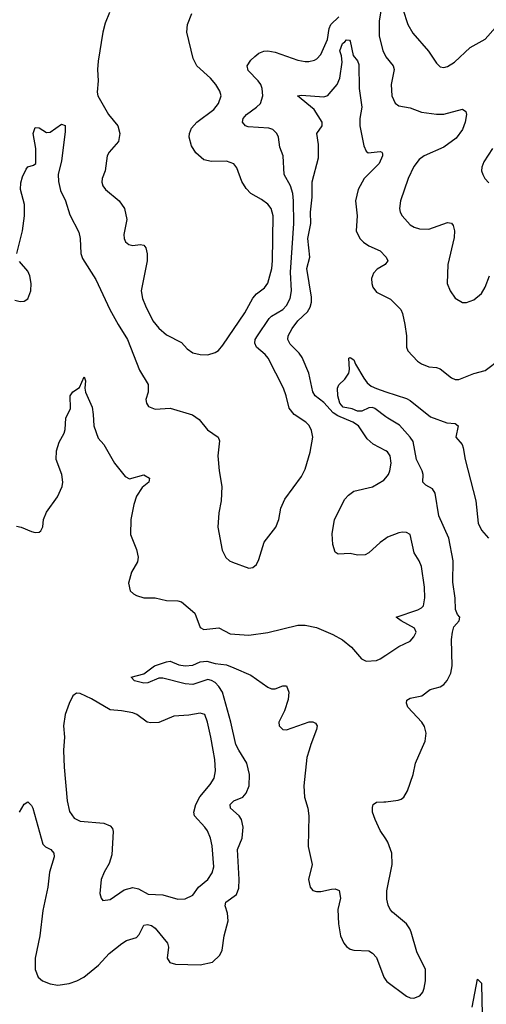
# Model space of a CAD drawing. Header units: inches. Extents: x 1682530 to 1839546, y 640742 to 791647.
# Tile 626 of 656: x 1788047 to 1790536, y 688644 to 693896. Entities that reach past the tile are written whole.
import ezdxf

# ---------------------------------------------------------------- set-up
doc = ezdxf.new("R2010")
doc.units = ezdxf.units.IN
doc.header["$MEASUREMENT"] = 0
for name, color, linetype in [('B7688', 7, 'Continuous'), ('B7689', 7, 'Continuous'), ('B7698', 7, 'Continuous'), ('B7699', 7, 'Continuous')]:
    doc.layers.add(name, color=color, linetype=linetype)

msp = doc.modelspace()

# ---------------------------------------------------------------- linework, layer by layer
at = {"layer": 'B7688', "color": 5}
for points, elevation in [([(1788046.3, 689670), (1788070, 689712.7), (1788090, 689724), (1788110, 689704.9), (1788116.9, 689690), (1788170, 689498.8), (1788184.4, 689484.4), (1788212.7, 689470), (1788228.2, 689450), (1788230.3, 689430.3), (1788205.4, 689350), (1788197.4, 689270), (1788170, 689144), (1788154.7, 689010), (1788130.1, 688890), (1788129.5, 688830), (1788146, 688790), (1788168.9, 688770), (1788210, 688753.2), (1788250, 688747), (1788310, 688754.8), (1788351.5, 688770), (1788388.2, 688790), (1788467.4, 688852.6), (1788524.7, 688915.3), (1788591.5, 688968.5), (1788615.9, 688984.1), (1788670, 689000.7), (1788683.8, 689016.2), (1788710, 689066.3), (1788728.7, 689070), (1788750, 689065.6), (1788770, 689050.2), (1788836.1, 688970), (1788840.8, 688950), (1788834, 688890), (1788847.7, 688867.7), (1788878, 688858), (1789010, 688854.9), (1789076, 688870), (1789114.2, 688905.8), (1789126.5, 688933.5), (1789137.8, 689010), (1789159.4, 689090), (1789155, 689130), (1789142.2, 689170), (1789146.8, 689190), (1789203.7, 689230), (1789216.2, 689263.8), (1789218, 689310), (1789208.7, 689470), (1789233.2, 689530), (1789239.8, 689590), (1789229.8, 689630), (1789217.4, 689650), (1789172.1, 689690), (1789169.8, 689710), (1789189.9, 689730.1), (1789237.2, 689750), (1789255.3, 689770), (1789270.6, 689810), (1789272.5, 689870), (1789257.8, 689930), (1789216.8, 690000)], 520), ([(1788281.4, 690000), (1788281.4, 689998.6), (1788283.7, 689910), (1788299.5, 689730), (1788312, 689672), (1788336.9, 689636.9), (1788370, 689622), (1788496, 689610), (1788530, 689596.4), (1788541.7, 689581.7), (1788545.7, 689565.7), (1788537.8, 689442.2), (1788525, 689395), (1788498.4, 689350), (1788481.6, 689310), (1788474.8, 689234.8), (1788481, 689210), (1788490, 689198), (1788530, 689204), (1788604.4, 689255.6), (1788650, 689267.5), (1788681, 689261), (1788732.7, 689232.7), (1788810, 689228.4), (1788890, 689206), (1788930, 689207), (1788970, 689226), (1789001.7, 689270), (1789050, 689310.3), (1789074.2, 689345.8), (1789082, 689378), (1789073.8, 689490), (1789065.3, 689530), (1789049.1, 689569.1), (1789035.3, 689590), (1788979.1, 689650), (1788976.1, 689670), (1788987.1, 689710), (1789008.6, 689751.4), (1789063.8, 689816.2), (1789083.9, 689850), (1789091.9, 689890), (1789088, 689950), (1789079, 690000)], 540), ([(1789590.5, 690000), (1789578.9, 689961.1), (1789562, 689810), (1789567.2, 689750), (1789584.2, 689690), (1789590.2, 689650), (1789586, 689486), (1789607.6, 689390), (1789588.5, 689310), (1789595.8, 689270), (1789610, 689251.7), (1789630, 689245.4), (1789654, 689246), (1789710, 689258.9), (1789730, 689259.5), (1789751.8, 689251.8), (1789758.7, 689210), (1789744.6, 689150), (1789747.1, 689072.9), (1789758.3, 689010), (1789775.8, 688970), (1789790, 688952.7), (1789810, 688939.3), (1789830, 688934), (1789909, 688929), (1789930, 688917.6), (1789950, 688893.4), (1789989, 688790), (1790000, 688774)], 520), ([(1790000, 689526.7), (1789970, 689572.3), (1789943.5, 689630), (1789929.7, 689670), (1789930, 689694), (1789932.7, 689710), (1789950, 689723), (1789990, 689723.6), (1790000, 689724.8)], 520)]:
    msp.add_lwpolyline(points, dxfattribs=dict(at, elevation=elevation))
at = {"layer": 'B7689', "color": 5}
for points, elevation in [([(1790000, 694019.4), (1789977.5, 693962.5), (1789964.9, 693890), (1789964.8, 693810), (1789985, 693730), (1789999.5, 693699.5), (1790000, 693698.8)], 560), ([(1788525.9, 693934.1), (1788502.7, 693877.3), (1788490.2, 693830), (1788465.2, 693674.8), (1788462.2, 693630), (1788465.4, 693570), (1788460.5, 693510), (1788463.5, 693490), (1788520.4, 693390), (1788570.4, 693330), (1788581.3, 693290), (1788573.3, 693246.7), (1788524.9, 693190), (1788513.4, 693170), (1788502.8, 693090), (1788487.3, 693050), (1788484.9, 693030), (1788490.7, 693010), (1788504, 692990), (1788578, 692930), (1788605.3, 692890), (1788618.7, 692830), (1788603.1, 692750), (1788604.2, 692730), (1788611.8, 692711.8), (1788630, 692697.1), (1788650, 692692.4), (1788690, 692697.1), (1788710, 692694), (1788719, 692679), (1788726.9, 692646.9), (1788727.6, 692610), (1788694.9, 692450), (1788702.4, 692410), (1788717.2, 692370), (1788757.2, 692290), (1788790, 692251.5), (1788830, 692215.2), (1788910, 692174.4), (1788940.4, 692140.4), (1788970, 692118.5), (1789009.7, 692110.3), (1789050, 692108.7), (1789090, 692120.4), (1789107.6, 692132.4), (1789130, 692160.4), (1789247.4, 692332.6), (1789290, 692411.3), (1789310, 692433.8), (1789353.5, 692466.5), (1789369.9, 692490.1), (1789391.4, 692568.6), (1789396.4, 692610), (1789399.6, 692850), (1789389.3, 692889.3), (1789371.6, 692911.6), (1789337.4, 692937.4), (1789280.5, 692970), (1789255.4, 692995.4), (1789232.7, 693032.7), (1789205.3, 693105.3), (1789190, 693127.3), (1789150, 693141.1), (1789070, 693139.7), (1789030, 693149.6), (1788986, 693186), (1788964.1, 693224.1), (1788951.1, 693270), (1788952.4, 693290), (1788962.9, 693317.1), (1788991.2, 693350), (1789082.8, 693417.2), (1789107.1, 693450), (1789121.3, 693490), (1789115.5, 693515.5), (1789093, 693550), (1789064.1, 693584.1), (1788992.6, 693650), (1788972.1, 693690), (1788937.8, 693830), (1788942.5, 693870), (1788965.6, 693930)], 580), ([(1788032.4, 692650), (1788062.3, 692770), (1788071.7, 692850), (1788071.9, 692910), (1788051.1, 692990), (1788053.4, 693026.6), (1788061.3, 693058.7), (1788081, 693099), (1788090, 693110.8), (1788120.2, 693119.8), (1788132.3, 693130), (1788133, 693210), (1788119.6, 693290), (1788130, 693321), (1788150, 693319.1), (1788190, 693294), (1788210, 693295.8), (1788270, 693339.1), (1788290, 693332), (1788290, 693298), (1788270, 693144), (1788252.6, 693070), (1788253.4, 693033.4), (1788264.7, 692984.7), (1788291.5, 692930), (1788314.9, 692854.9), (1788362.2, 692762.2), (1788370.3, 692730), (1788373.1, 692650), (1788382.7, 692622.7), (1788452.6, 692510), (1788528.1, 692350), (1788571.6, 692270), (1788622.5, 692190), (1788686.8, 692026.8), (1788732.7, 691950), (1788732.7, 691910), (1788720.7, 691870), (1788722.8, 691850), (1788733.4, 691833.4), (1788770, 691819.1), (1788850, 691824.4), (1788969.1, 691789.1), (1789003.7, 691763.7), (1789048, 691708), (1789104.9, 691670), (1789113, 691650), (1789103.1, 691570), (1789110.3, 691490), (1789126, 691406), (1789122.4, 691330), (1789110, 691266), (1789103.8, 691190), (1789126.3, 691066.3), (1789147.1, 691027.1), (1789166.8, 691010), (1789182.9, 691002.9), (1789270, 690970.7), (1789290, 690974), (1789310, 690990.8), (1789323.3, 691016.7), (1789351.8, 691110), (1789413, 691190), (1789429.7, 691230), (1789440.5, 691290), (1789461.8, 691338.2), (1789550, 691459.3), (1789570, 691499.1), (1789597.2, 691590), (1789610.9, 691670), (1789604.5, 691704.5), (1789591.5, 691731.5), (1789573.3, 691750), (1789511.1, 691790), (1789483.7, 691823.7), (1789468.8, 691890), (1789454.2, 691930), (1789372.8, 692090), (1789357.2, 692110), (1789310.9, 692150), (1789302, 692170), (1789303.9, 692190), (1789315, 692210), (1789378.1, 692301.9), (1789390, 692314.3), (1789450, 692351), (1789470, 692372.4), (1789490.5, 692410), (1789496.7, 692450), (1789492, 692550), (1789509, 692810), (1789507.4, 692930), (1789503.6, 692970), (1789492.5, 693010), (1789458.6, 693070), (1789453.1, 693170), (1789435.6, 693215.6), (1789426.9, 693270), (1789418, 693290), (1789397, 693310), (1789376.8, 693316.8), (1789265, 693325), (1789250.8, 693330.8), (1789235.1, 693350), (1789238.3, 693370), (1789256.4, 693390), (1789311.1, 693430), (1789330.9, 693450), (1789343.5, 693490), (1789341, 693530), (1789332.9, 693550), (1789319.9, 693570), (1789265.9, 693625.9), (1789260.6, 693650), (1789279.9, 693680.1), (1789300.5, 693699.5), (1789323, 693717), (1789350, 693727.8), (1789370, 693729.4), (1789410, 693722.5), (1789530, 693679.8), (1789570, 693673.7), (1789590, 693673), (1789619.9, 693680.1), (1789633, 693687), (1789654.2, 693710), (1789689.1, 693790), (1789698.4, 693850), (1789707.2, 693870), (1789750, 693911)], 560), ([(1790000, 691596.4), (1789932.5, 691632.5), (1789900, 691660), (1789854, 691730), (1789824.1, 691750), (1789743.6, 691783.6), (1789718.9, 691798.9), (1789670, 691855), (1789622.8, 691890), (1789610.5, 691910.5), (1789589.9, 692010), (1789554.7, 692094.7), (1789538.2, 692118.2), (1789490, 692166), (1789477.2, 692190), (1789478.8, 692210), (1789500.7, 692250), (1789530.7, 692290), (1789581.9, 692338.1), (1789596.5, 692363.5), (1789604.2, 692390), (1789604.4, 692415.6), (1789578.1, 692570), (1789594, 692630), (1789584.3, 692730), (1789600.6, 692810), (1789597.6, 692870), (1789607.7, 692950), (1789607.7, 693032.3), (1789641.1, 693158.9), (1789641.6, 693230), (1789632.7, 693290), (1789660.3, 693330), (1789660.3, 693350), (1789617.3, 693417.3), (1789529.2, 693490), (1789550, 693494), (1789670, 693485), (1789690, 693492.6), (1789698.7, 693501.3), (1789739.8, 693550), (1789755.3, 693584.7), (1789767.4, 693670), (1789763.8, 693703.8), (1789754.6, 693730), (1789768.6, 693770), (1789782.4, 693777.6), (1789790, 693788), (1789806.8, 693786.8), (1789810, 693782), (1789825.5, 693705.5), (1789850, 693676), (1789856.4, 693656.4), (1789858, 693530), (1789871.8, 693430), (1789862.3, 693370), (1789861.8, 693330), (1789883.2, 693223.2), (1789894.7, 693194.7), (1789906.7, 693186.7), (1789970, 693192.8), (1789978.8, 693190), (1789982.5, 693182.5), (1789983.1, 693170), (1789964.2, 693130), (1789884.5, 693050), (1789853, 692990), (1789837.8, 692930), (1789847.3, 692850), (1789841.7, 692770), (1789861.7, 692730), (1789881.1, 692710), (1789910.1, 692690.1), (1789970, 692663.2), (1790000, 692631.6)], 540), ([(1788021.1, 692401.1), (1788050, 692394), (1788070, 692394.8), (1788090, 692406.8), (1788106.6, 692450), (1788107.3, 692490), (1788100.5, 692530), (1788090, 692555.6), (1788046.3, 692606.3)], 560), ([(1790000, 692595.3), (1789996.3, 692590), (1789954.3, 692565.7), (1789935.1, 692544.9), (1789923.4, 692516.6), (1789925.2, 692490), (1789931.2, 692470), (1789950, 692443.2), (1790000, 692418.2)], 540), ([(1790000, 691778.8), (1789942.4, 691822.4), (1789930, 691827.5), (1789910, 691826.4), (1789871.7, 691808.3), (1789850, 691808.3), (1789820, 691820), (1789773, 691830), (1789754.2, 691850), (1789743.4, 691890), (1789741.6, 691930), (1789750, 691948.4), (1789781.3, 691978.7), (1789802, 692010), (1789807, 692030), (1789802, 692090), (1789810, 692094.8), (1789830, 692082), (1789838, 692058), (1789883.7, 691983.7), (1789899.9, 691959.9), (1789922.3, 691942.3), (1789950, 691928.4), (1790000, 691912.1)], 520), ([(1788030, 691194.8), (1788054, 691190), (1788110, 691166), (1788130, 691161), (1788150, 691162.8), (1788159, 691170), (1788170, 691192), (1788174.5, 691230), (1788189.6, 691270), (1788248.9, 691351.1), (1788273.8, 691406.2), (1788277.1, 691430), (1788270.8, 691470), (1788241, 691550), (1788242.7, 691597.3), (1788258, 691642), (1788284.2, 691690), (1788289.6, 691710), (1788292.3, 691770), (1788318, 691822), (1788316.2, 691890), (1788330, 691910.5), (1788365.6, 691934.4), (1788390, 691990.8), (1788398.8, 691970), (1788394.8, 691930), (1788398.8, 691910), (1788433.1, 691830), (1788439.6, 691790), (1788441.7, 691730), (1788464.9, 691664.9), (1788495.5, 691630), (1788552.7, 691530), (1788610, 691459.1), (1788632, 691448), (1788710, 691468), (1788739.1, 691450), (1788735.5, 691430), (1788699.5, 691400.5), (1788670, 691354), (1788655.8, 691310), (1788640.4, 691230), (1788638.4, 691150), (1788670.5, 691070), (1788679.3, 691030), (1788676.1, 691003.9), (1788644, 690950), (1788627.7, 690890), (1788637.1, 690850), (1788654.5, 690834.5), (1788670, 690824.9), (1788710, 690812.8), (1788770, 690812.4), (1788830, 690799.1), (1788890, 690796.3), (1788910, 690790.7), (1788980.9, 690730), (1789010, 690654.4), (1789030, 690643.6), (1789110, 690652), (1789170, 690621.1), (1789270, 690613.4), (1789370, 690627), (1789530, 690667.4), (1789570, 690667.4), (1789630, 690653.8), (1789716.9, 690616.9), (1789768.9, 690588.9), (1789816.3, 690550), (1789870, 690486.8), (1789895.2, 690475.2), (1789950, 690478.9), (1789970, 690486.3), (1790000, 690506.1)], 540), ([(1790000, 691128.5), (1789970, 691107.8), (1789910, 691052), (1789890, 691042), (1789850, 691040.9), (1789810, 691049.3), (1789746.3, 691046.3), (1789730, 691055.3), (1789717, 691097), (1789714.2, 691154.2), (1789725.6, 691230), (1789782, 691338), (1789800.4, 691359.6), (1789830, 691381.6), (1789930, 691403.8), (1789990, 691440.4), (1790000, 691452.7)], 540), ([(1789216.8, 690000), (1789199.3, 690030), (1789173.8, 690150), (1789128.7, 690310), (1789110, 690339.8), (1789090, 690360.2), (1789070, 690372.2), (1789050, 690376.2), (1788969.9, 690349.9), (1788930, 690353.8), (1788810, 690384.4), (1788790, 690383.5), (1788730, 690358.9), (1788710, 690356.9), (1788659, 690370), (1788642, 690390), (1788710, 690407.3), (1788766.6, 690450), (1788830, 690472), (1788850, 690474), (1788896, 690456), (1788930, 690449.1), (1788970, 690454), (1789010, 690471.3), (1789045.1, 690474.9), (1789090, 690462.3), (1789150, 690454.3), (1789190, 690439.9), (1789279.3, 690399.3), (1789370, 690335.3), (1789390, 690326.4), (1789410, 690326.7), (1789450, 690343.1), (1789470, 690344), (1789482.8, 690310), (1789479.7, 690270), (1789460.2, 690210), (1789430.3, 690150), (1789430.4, 690130), (1789450, 690110.4), (1789470, 690109.2), (1789591.9, 690151.9), (1789611, 690151), (1789624.5, 690144.5), (1789633.4, 690130), (1789631.1, 690110), (1789599.3, 690030), (1789590.5, 690000)], 520), ([(1789079, 690000), (1789066.5, 690070), (1789048.9, 690148.9), (1789034, 690190), (1789010, 690196.9), (1788950, 690187.2), (1788870, 690181.7), (1788790, 690147.4), (1788745.9, 690145.9), (1788727, 690150), (1788671.5, 690190), (1788650, 690198.8), (1788590.3, 690209.7), (1788530, 690214.5), (1788430, 690274.3), (1788370, 690302), (1788350, 690303.7), (1788330, 690289.3), (1788310, 690249.3), (1788290.2, 690189.8), (1788279.8, 690130), (1788285.3, 690070), (1788281.4, 690000)], 540)]:
    msp.add_lwpolyline(points, dxfattribs=dict(at, elevation=elevation))
at = {"layer": 'B7698', "color": 5}
for points, elevation in [([(1790000, 689724.8), (1790066.9, 689733.1), (1790081.3, 689738.7), (1790096.3, 689750), (1790116.3, 689783.7), (1790145.5, 689870), (1790159.4, 689930), (1790189.6, 690000)], 520), ([(1790000, 688774), (1790005.7, 688765.7), (1790110, 688688.4), (1790130, 688679.3), (1790150, 688677.1), (1790181.2, 688690), (1790197.6, 688710), (1790205.6, 688730), (1790211.1, 688770), (1790212.6, 688830), (1790164.8, 688924.8), (1790136.2, 689030), (1790127.7, 689047.7), (1790110, 689074.3), (1790035, 689135), (1790022.6, 689150), (1790012.5, 689172.5), (1790006.1, 689206.1), (1790005.8, 689250), (1790033.5, 689390), (1790032.2, 689450), (1790011, 689510), (1790000, 689526.7)], 520), ([(1790460.8, 688630), (1790490, 688778), (1790510, 688758), (1790511.2, 688750), (1790514.1, 688590)], 480)]:
    msp.add_lwpolyline(points, dxfattribs=dict(at, elevation=elevation))
at = {"layer": 'B7699', "color": 5}
for points, elevation in [([(1790091.7, 693951.7), (1790118, 693870), (1790144, 693824), (1790228.3, 693728.3), (1790270, 693664), (1790290, 693645.5), (1790310, 693640.4), (1790330, 693646.4), (1790366.6, 693670), (1790450, 693747.2), (1790530, 693792.2), (1790585.7, 693854.3)], 580), ([(1790000, 693698.8), (1790039.3, 693650), (1790044, 693630), (1790029.4, 693550), (1790032.2, 693490), (1790050, 693450.4), (1790070, 693436.9), (1790130, 693426.7), (1790190, 693402.4), (1790270, 693392), (1790310, 693392.6), (1790410, 693418.4), (1790426.6, 693406.6), (1790430.2, 693390), (1790424.4, 693350), (1790409.2, 693310), (1790375.4, 693264.6), (1790310, 693216.1), (1790204.9, 693170), (1790178, 693150), (1790150, 693114), (1790119.6, 693050), (1790078.7, 692930), (1790073.7, 692890), (1790077, 692870), (1790087, 692850), (1790130, 692802.6), (1790150.7, 692790), (1790180.7, 692780.7), (1790230, 692779.1), (1790330, 692813.7), (1790350, 692810.4), (1790359, 692799), (1790367.2, 692770), (1790365.1, 692734.9), (1790331.8, 692590), (1790328.4, 692490), (1790344, 692450), (1790370, 692411.3), (1790410, 692387.3), (1790430, 692387.3), (1790470, 692402), (1790510, 692436.3), (1790529.6, 692470), (1790553.6, 692530)], 560), ([(1790570.1, 693209.9), (1790522.4, 693137.6), (1790512, 693110), (1790510.4, 693090), (1790517.1, 693070), (1790528.2, 693050), (1790550, 693026.4)], 580), ([(1790000, 692631.6), (1790001.5, 692630), (1790010.4, 692610), (1790000, 692595.3)], 540), ([(1790000, 692418.2), (1790025.4, 692405.4), (1790080.2, 692350), (1790089.4, 692330), (1790102.2, 692270), (1790110.2, 692210), (1790110.2, 692150), (1790117.6, 692130), (1790170, 692074), (1790190, 692060.8), (1790230, 692044.9), (1790270, 692041.1), (1790290, 692033.7), (1790350, 691985.5), (1790370, 691976.4), (1790390, 691977), (1790470, 692009.2), (1790530, 692025.8), (1790610, 692085.8)], 540), ([(1790000, 691912.1), (1790110, 691876.4), (1790130, 691865.5), (1790238.2, 691778.2), (1790325.9, 691745.9), (1790370, 691743.1), (1790386, 691730), (1790374, 691670), (1790407, 691630), (1790413.3, 691613.3), (1790423.2, 691550), (1790480.1, 691330), (1790493.5, 691210), (1790510, 691173.1), (1790548.2, 691130)], 520), ([(1790189.6, 690000), (1790210, 690047.3), (1790215.1, 690090), (1790206.5, 690126.5), (1790192.8, 690150), (1790118.5, 690230), (1790109.7, 690250), (1790112.9, 690267.1), (1790130, 690277.8), (1790191.8, 690290), (1790237, 690323), (1790290, 690336.9), (1790310.5, 690349.5), (1790328.4, 690371.6), (1790346.8, 690410), (1790354.8, 690450), (1790351.1, 690590), (1790355.3, 690630), (1790362.8, 690657.2), (1790392.2, 690690), (1790395.1, 690710), (1790383.4, 690723.4), (1790372.4, 690750), (1790370.4, 690810), (1790356.9, 690896.9), (1790358.9, 691010), (1790337, 691130), (1790283.8, 691250), (1790263.7, 691370), (1790250, 691393.1), (1790213.9, 691413.9), (1790196.9, 691430), (1790198.6, 691470), (1790194.9, 691490), (1790163.6, 691550), (1790145.8, 691645.8), (1790130.3, 691670.3), (1790073.3, 691733.3), (1790011.6, 691770), (1790000, 691778.8)], 520), ([(1790000, 691452.7), (1790014, 691470), (1790021.1, 691490), (1790028.3, 691530), (1790023.5, 691570), (1790010, 691591.1), (1790000, 691596.4)], 540), ([(1790000, 690506.1), (1790070, 690552.4), (1790130, 690581.6), (1790150, 690604.9), (1790163, 690630), (1790152.8, 690650), (1790081.3, 690690), (1790055.1, 690710), (1790171.4, 690748.6), (1790190, 690759.2), (1790202, 690770), (1790208, 690812), (1790205.7, 690870), (1790190, 690979), (1790178.7, 691010), (1790151.8, 691051.8), (1790129.5, 691149.5), (1790110, 691160.9), (1790090, 691162), (1790070, 691158.7), (1790010, 691135.4), (1790000, 691128.5)], 540)]:
    msp.add_lwpolyline(points, dxfattribs=dict(at, elevation=elevation))

doc.saveas('drawing.dxf')
